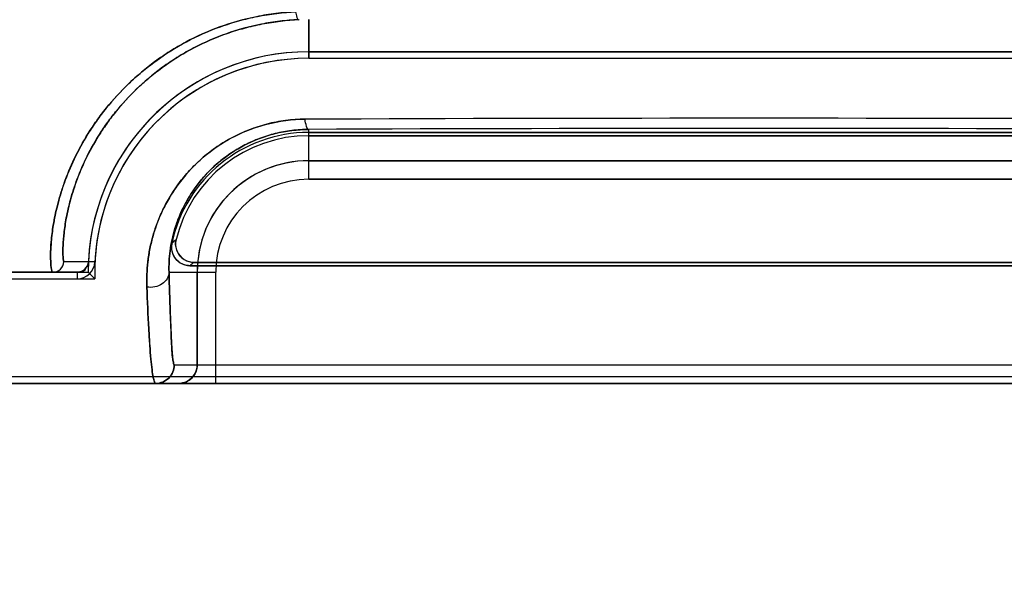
# Model space of a CAD drawing. Header units: millimetres. Extents: x 0 to 297, y 0 to 210.
# Tile 316 of 405: x 242.1681 to 242.3008, y 156.6153 to 156.6905. Entities that reach past the tile are written whole.
import ezdxf

# ---------------------------------------------------------------- set-up
doc = ezdxf.new("R2010")
doc.units = ezdxf.units.MM
doc.header["$LTSCALE"] = 16.335
doc.layers.get('0').update_dxf_attribs({"linetype": 'CONTINUOUS'})
for name, color, linetype in [('AXES_REF', 7, 'CONTINUOUS'), ('INTFCLR_1', 7, 'CONTINUOUS'), ('INTFCLR_72935', 7, 'CONTINUOUS')]:
    doc.layers.add(name, color=color, linetype=linetype)

msp = doc.modelspace()

# ---------------------------------------------------------------- linework, layer by layer
at = {"color": 7, "linetype": 'Continuous'}
for radius in [4.8479140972, 4.8475, 4.8164570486]:
    msp.add_circle((241.5069109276, 154.9564782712), radius, dxfattribs=at)
msp.add_arc((241.5069109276, 154.9564782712), 4.8, 278.2771290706, 261.7228709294, dxfattribs=at)
at = {"layer": 'AXES_REF', "color": 9, "linetype": 'Continuous'}
msp.add_circle((241.5069109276, 154.9564782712), 2.9642884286, dxfattribs=at)
at = {"layer": 'AXES_REF', "color": 7, "linetype": 'Continuous'}
msp.add_arc((241.5069109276, 154.9564782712), 4.91, 113.0826119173, 66.9173880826, dxfattribs=at)
at = {"layer": 'AXES_REF', "color": 9, "linetype": 'Continuous'}
msp.add_arc((241.5069109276, 154.9564782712), 4.4222561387, 94.4118118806, 85.5881881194, dxfattribs=at)
at = {"layer": 'INTFCLR_1', "color": 9, "linetype": 'Continuous'}
for p, q in [((242.2070507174, 156.6905757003), (242.2070507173, 156.6853299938)), ((242.2070507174, 156.6690144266), (242.2070507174, 156.6757431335)), ((242.3270507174, 156.6715140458), (242.2070507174, 156.6715140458)), ((242.2070507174, 156.6690144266), (242.3270507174, 156.6690144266)), ((242.1740523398, 156.6579060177), (242.1773445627, 156.6578991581)), ((242.1782251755, 156.6578567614), (242.1773445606, 156.6578991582)), ((242.175845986, 156.6564711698), (242.0562747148, 156.6564711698)), ((242.1758460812, 156.6564711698), (242.17584603, 156.6555895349)), ((242.1882172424, 156.6564711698), (242.1945074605, 156.6564711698)), ((242.1920078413, 156.6564711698), (242.1920078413, 156.6439711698)), ((242.1945074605, 156.6414711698), (242.1945074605, 156.6564711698)), ((242.1889125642, 156.6439711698), (242.3451888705, 156.6439711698)), ((242.4778262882, 156.6414711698), (242.0562751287, 156.6414711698))]:
    msp.add_line(p, q, dxfattribs=at)
at = {"layer": 'INTFCLR_1', "color": 6, "linetype": 'Continuous'}
for p, q in [((242.3270507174, 156.6862116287), (242.2070507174, 156.6862116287)), ((242.2070507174, 156.6853299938), (242.3270507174, 156.6853299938)), ((242.2070507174, 156.6753299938), (242.3270507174, 156.6753299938)), ((242.3270507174, 156.6748925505), (242.2070507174, 156.6748925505)), ((242.343067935, 156.6573528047), (242.1910334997, 156.6573528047)), ((242.1915820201, 156.657790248), (242.3425194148, 156.657790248)), ((242.0508007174, 156.6555895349), (242.1758460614, 156.6555895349)), ((242.4778267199, 156.6423528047), (242.0562747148, 156.6423528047))]:
    msp.add_line(p, q, dxfattribs=at)
at = {"layer": 'INTFCLR_1', "color": 7, "linetype": 'Continuous'}
for points in [[(242.1773445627, 156.6578991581), (242.177336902, 156.657803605), (242.1773232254, 156.6577091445), (242.1773036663, 156.6576161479), (242.1772784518, 156.6575252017), (242.177247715, 156.6574364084), (242.1772113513, 156.6573494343), (242.1771693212, 156.657264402), (242.1771218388, 156.6571819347), (242.1770691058, 156.6571024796), (242.1770113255, 156.6570264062), (242.1769486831, 156.6569540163), (242.1768814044, 156.65688563)], [(242.1768814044, 156.65688563), (242.1768516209, 156.6568579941), (242.1768189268, 156.6568293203), (242.176783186, 156.6567998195), (242.1767442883, 156.6567697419), (242.1767020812, 156.6567393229), (242.1766563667, 156.6567087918), (242.1766065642, 156.656678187), (242.17655301, 156.6566481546), (242.1764969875, 156.6566197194), (242.1764394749, 156.6565935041), (242.1763795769, 156.6565692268), (242.1763157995, 156.6565465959), (242.1762477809, 156.6565259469), (242.1761758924, 156.6565078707), (242.1760996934, 156.6564927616), (242.1760191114, 156.6564811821), (242.1759344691, 156.6564737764), (242.175845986, 156.6564711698)]]:
    msp.add_lwpolyline(points, dxfattribs=at)
at = {"layer": 'INTFCLR_1', "color": 6, "linetype": 'Continuous'}
for centre, radius, start, end in [((242.2070507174, 156.6564711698), 0.0297404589, 90.0000000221, 177.2479490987), ((242.2070507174, 156.6564711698), 0.028858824, 89.9999994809, 177.2480125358), ((242.2070507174, 156.6564711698), 0.018858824, 89.9999992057, 168.111084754), ((242.2070507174, 156.6564711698), 0.0184213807, 89.9999997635, 166.1647639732), ((242.1758461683, 156.6579712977), 0.0023817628, 269.9974376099, 357.2436625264)]:
    msp.add_arc(centre, radius, start, end, dxfattribs=at)
at = {"layer": 'INTFCLR_1', "color": 9, "linetype": 'Continuous'}
for centre, radius, start, end in [((242.2669910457, 142.0937259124), 14.583512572, 89.7620658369, 90.2374664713), ((242.2670509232, 141.7472092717), 14.9286544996, 89.7697217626, 90.2302798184), ((242.2070507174, 156.6564711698), 0.0150428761, 90.0000000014, 179.9999999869), ((242.2070507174, 156.6564711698), 0.0125432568, 90.00000024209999, 180.0000000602), ((242.221408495, 156.6251202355), 0.0481478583, 132.0440521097, 132.9598198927), ((242.2170611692, 156.6252787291), 0.0413060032, 128.0856592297, 129.0588526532)]:
    msp.add_arc(centre, radius, start, end, dxfattribs=at)
at = {"layer": 'INTFCLR_1', "color": 7, "linetype": 'Continuous'}
msp.add_arc((242.1758461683, 156.6579712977), 0.0015001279, 269.9966749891, 357.243646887, dxfattribs=at)
at = {"layer": 'INTFCLR_1', "color": 9, "linetype": 'Continuous'}
for points, knots in [([(242.2052741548, 156.6915939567), (242.2043874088, 156.6915530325), (242.2026230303, 156.6914038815), (242.1991822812, 156.6908450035), (242.1950567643, 156.6896879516), (242.1911938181, 156.6879632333), (242.1883317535, 156.6862955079), (242.1856886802, 156.6844961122), (242.1827295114, 156.682005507), (242.180181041, 156.6792189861), (242.1784350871, 156.6769024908), (242.1769391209, 156.6746474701), (242.1754181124, 156.6718640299), (242.174259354, 156.6690706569), (242.1735655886, 156.6669488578), (242.173045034, 156.6650672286), (242.1726061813, 156.6629523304), (242.1723414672, 156.6608586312), (242.1722501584, 156.6592473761), (242.1722452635, 156.65812182), (242.1723098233, 156.6572335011), (242.1723795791, 156.6567803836), (242.1724835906, 156.6564711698), (242.1725539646, 156.6564711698)], [0, 0, 0, 0, 0.04984565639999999, 0.0993063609, 0.1955864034, 0.2894932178, 0.3359887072, 0.3814539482, 0.4689086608, 0.5524835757, 0.5928872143, 0.6317034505, 0.7043587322, 0.7706014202, 0.801198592, 0.829664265, 0.8802021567, 0.9222804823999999, 0.9481976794, 0.9704372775, 0.9863342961, 0.9960483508, 1, 1, 1, 1]), ([(242.2052741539, 156.6915939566), (242.2053051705, 156.691337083), (242.2053623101, 156.6910144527), (242.2055513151, 156.6905450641), (242.2056768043, 156.6905417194)], [0, 0, 0, 0, 0.6733216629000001, 1, 1, 1, 1]), ([(242.2056768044, 156.6905417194), (242.2048320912, 156.6905036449), (242.2031515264, 156.6903645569), (242.1998743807, 156.6898447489), (242.1959450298, 156.6887699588), (242.1922601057, 156.6871664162), (242.189527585, 156.685615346), (242.1870062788, 156.6839434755), (242.1841795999, 156.6816308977), (242.1817372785, 156.679039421), (242.1800594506, 156.6768855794), (242.1786212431, 156.6747909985), (242.1771518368, 156.6722058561), (242.1760224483, 156.6696087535), (242.1753364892, 156.6676370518), (242.1748180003, 156.6658893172), (242.1743678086, 156.6639267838), (242.1740958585, 156.6621109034), (242.1739780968, 156.6608654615), (242.1739243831, 156.6599954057), (242.1739091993, 156.6592167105), (242.1739206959, 156.6585026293), (242.1739729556, 156.6581702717), (242.1740023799, 156.6579070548), (242.1740523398, 156.6579060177)], [0, 0, 0, 0, 0.0504212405, 0.1004377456, 0.1977142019, 0.2924207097, 0.3392293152, 0.3849396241, 0.4726918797, 0.5563308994, 0.5966842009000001, 0.635405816, 0.7077615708, 0.7736070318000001, 0.8039698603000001, 0.8322052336, 0.8822780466, 0.9239110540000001, 0.9415341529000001, 0.9569574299, 0.9756299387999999, 0.9889568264, 0.9970202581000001, 1, 1, 1, 1]), ([(242.2065488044, 156.677113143), (242.2056730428, 156.6771104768), (242.2039417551, 156.6769937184), (242.2014087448, 156.6765075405), (242.199005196, 156.6757348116), (242.1967579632, 156.674707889), (242.1946925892, 156.6734617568), (242.1922440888, 156.6715835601), (242.1901659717, 156.6693855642), (242.1885117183, 156.6669927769), (242.1871862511, 156.6646132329), (242.1862263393, 156.6621494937), (242.185621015, 156.6596810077), (242.1852523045, 156.6573462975), (242.1851826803, 156.6556035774), (242.1852261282, 156.6544715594)], [0, 0, 0, 0, 0.0757759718, 0.1496710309, 0.2226564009, 0.2936903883, 0.3629880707, 0.4309042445, 0.5602776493, 0.6225012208, 0.682281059, 0.7956567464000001, 0.8498655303, 0.9019795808, 1, 1, 1, 1]), ([(242.2070507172, 156.6757431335), (242.2068909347, 156.675755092), (242.2066575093, 156.6763564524), (242.2065885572, 156.6767785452), (242.2065488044, 156.677113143)], [0, 0, 0, 0, 0.3222760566, 1, 1, 1, 1]), ([(242.2070507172, 156.6757431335), (242.2062819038, 156.6757396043), (242.204762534, 156.6756404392), (242.2025387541, 156.6752244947), (242.2004274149, 156.6745660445), (242.1984524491, 156.6736903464), (242.1966364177, 156.672627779), (242.194484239, 156.6710301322), (242.192651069, 156.6691589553), (242.1911866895, 156.667118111), (242.1900129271, 156.6650955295), (242.1891553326, 156.6629993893), (242.1886076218, 156.6608977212), (242.1882659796, 156.6589147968), (242.1881907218, 156.6574332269), (242.1882172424, 156.6564711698)], [0, 0, 0, 0, 0.07690056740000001, 0.1518542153, 0.2257912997, 0.2976054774, 0.3674917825, 0.4357938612, 0.5653026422, 0.6273116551, 0.6867147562, 0.7989149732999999, 0.8524020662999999, 0.9037346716, 1, 1, 1, 1]), ([(242.1725539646, 156.6564711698), (242.1729265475, 156.6564711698), (242.1737010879, 156.6567730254), (242.1740361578, 156.6575337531), (242.1740523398, 156.6579060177)], [0, 0, 0, 0, 0.4999776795, 1, 1, 1, 1]), ([(242.1882172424, 156.6564711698), (242.1882096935, 156.655864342), (242.1873515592, 156.654578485), (242.1859213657, 156.6543637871), (242.1852261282, 156.6544715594)], [0, 0, 0, 0, 0.4631161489, 1, 1, 1, 1]), ([(242.1889125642, 156.6439711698), (242.188840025, 156.6439718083), (242.1888034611, 156.6443608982), (242.1886204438, 156.6452341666), (242.1885297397, 156.6477151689), (242.1883375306, 156.6515098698), (242.1882615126, 156.6546616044), (242.1882172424, 156.6564711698)], [0, 0, 0, 0, 0.0173533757, 0.0648921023, 0.2544547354, 0.5669894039, 1, 1, 1, 1]), ([(242.1852261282, 156.6544715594), (242.185298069, 156.6525891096), (242.1854116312, 156.6499611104), (242.1856093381, 156.646725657), (242.1857545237, 156.64488012), (242.1858962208, 156.643460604), (242.1860551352, 156.642390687), (242.1861771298, 156.6418343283), (242.1863249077, 156.6414711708), (242.1864128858, 156.6414711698)], [0, 0, 0, 0, 0.4308322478, 0.6012018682, 0.7420615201, 0.8526105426, 0.9315352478, 0.9798793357, 1, 1, 1, 1]), ([(242.1864128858, 156.6414711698), (242.1870506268, 156.6414711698), (242.1883793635, 156.6420046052), (242.1889125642, 156.6433333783), (242.1889125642, 156.6439711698)], [0, 0, 0, 0, 0.4999802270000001, 1, 1, 1, 1]), ([(242.1920078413, 156.6439711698), (242.1920078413, 156.6434011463), (242.1915516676, 156.6420850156), (242.1902124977, 156.6414711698), (242.189508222, 156.6414711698)], [0, 0, 0, 0, 0.447323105, 1, 1, 1, 1])]:
    msp.add_open_spline(points, degree=3, knots=knots, dxfattribs=at)
at = {"layer": 'INTFCLR_1', "color": 6, "linetype": 'Continuous'}
for points, knots in [([(242.1891637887, 156.6608762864), (242.1890348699, 156.6603528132), (242.189121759, 156.6587923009), (242.1906776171, 156.657790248), (242.1915820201, 156.657790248)], [0, 0, 0, 0, 0.3734727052, 1, 1, 1, 1]), ([(242.1910334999, 156.6573528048), (242.1905038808, 156.6573528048), (242.1890388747, 156.6577955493), (242.188413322, 156.6594865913), (242.188596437, 156.6603563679)], [0, 0, 0, 0, 0.373375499, 1, 1, 1, 1])]:
    msp.add_open_spline(points, degree=3, knots=knots, dxfattribs=at)
at = {"layer": 'INTFCLR_72935', "color": 9, "linetype": 'Continuous'}
for p, q in [((242.2070507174, 156.6853299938), (242.2070507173, 156.6905756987)), ((242.2070507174, 156.6690144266), (242.2070507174, 156.6757431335)), ((242.2070507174, 156.6715140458), (242.3270507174, 156.6715140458)), ((242.3270507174, 156.6690144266), (242.2070507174, 156.6690144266)), ((242.1773445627, 156.6578991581), (242.1740523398, 156.6579060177)), ((242.0562747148, 156.6564711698), (242.1758460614, 156.6564711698)), ((242.1882172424, 156.6564711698), (242.1945074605, 156.6564711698)), ((242.1920078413, 156.6439711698), (242.1920078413, 156.6564711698)), ((242.1945074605, 156.6414711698), (242.1945074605, 156.6564711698)), ((242.1889125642, 156.6439711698), (242.3451888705, 156.6439711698)), ((242.0562751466, 156.6414711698), (242.477826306, 156.6414711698))]:
    msp.add_line(p, q, dxfattribs=at)
at = {"layer": 'INTFCLR_72935', "color": 6, "linetype": 'Continuous'}
for p, q in [((242.2070507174, 156.6862116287), (242.3270507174, 156.6862116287)), ((242.2070507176, 156.6853299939), (242.3270507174, 156.6853299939)), ((242.3270507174, 156.6753299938), (242.2070507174, 156.6753299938)), ((242.2070507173, 156.6748925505), (242.3270507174, 156.6748925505)), ((242.1910334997, 156.6573528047), (242.343067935, 156.6573528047)), ((242.3425194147, 156.657790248), (242.1915820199, 156.657790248)), ((242.0508007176, 156.6555895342), (242.1782053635, 156.6555895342)), ((242.1758460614, 156.6564711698), (242.1773102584, 156.6564711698)), ((242.1773102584, 156.6564711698), (242.1782053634, 156.6555895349)), ((242.4778267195, 156.6423528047), (242.0562747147, 156.6423528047))]:
    msp.add_line(p, q, dxfattribs=at)
for radius, start, end in [(0.0297404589, 90.0000000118, 180), (0.028858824, 89.9999994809, 181.7506555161), (0.018858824, 89.9999992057, 168.111084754), (0.0184213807, 90.0000001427, 166.1647639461)]:
    msp.add_arc((242.2070507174, 156.6564711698), radius, start, end, dxfattribs=at)
at = {"layer": 'INTFCLR_72935', "color": 9, "linetype": 'Continuous'}
for centre, radius, start, end in [((242.2670504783, 142.0810058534), 14.596233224, 89.76250457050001, 90.2374935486), ((242.2670505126, 141.7475087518), 14.9283550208, 89.7697155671, 90.23028286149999), ((242.2070507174, 156.6564711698), 0.0150428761, 90.0000000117, 180.0000000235), ((242.2070507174, 156.6564711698), 0.0125432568, 90.00000024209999, 180.0000000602), ((242.2214085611, 156.6251201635), 0.0481479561, 132.0440530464, 132.9598189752), ((242.2170611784, 156.6252787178), 0.0413060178, 128.0856596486, 129.0588527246)]:
    msp.add_arc(centre, radius, start, end, dxfattribs=at)
for points, knots in [([(242.1725539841, 156.6564711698), (242.1724917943, 156.6564711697), (242.1723903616, 156.6567299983), (242.1722758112, 156.6574260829), (242.1722263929, 156.6588201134), (242.172326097, 156.6607177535), (242.1726068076, 156.6629664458), (242.1730501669, 156.6650875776), (242.1735727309, 156.6669749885), (242.174270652, 156.6690990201), (242.1754336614, 156.6718984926), (242.1769633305, 156.6746888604), (242.1784658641, 156.6769467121), (242.1802188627, 156.6792636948), (242.1822447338, 156.6814716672), (242.1845303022, 156.683521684), (242.1870573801, 156.6854976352), (242.1905523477, 156.6876858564), (242.19437919, 156.6893795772), (242.1976249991, 156.6904082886), (242.2010024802, 156.6912084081), (242.2036065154, 156.6915211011), (242.2053525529, 156.6915974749)], [0, 0, 0, 0, 0.0034870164, 0.0118336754, 0.04415514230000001, 0.0775182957, 0.1198492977, 0.1705469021, 0.1990279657, 0.229599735, 0.2958708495, 0.3686801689, 0.4076253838, 0.4478581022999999, 0.5315081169, 0.5750997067, 0.6199053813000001, 0.7112506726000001, 0.8055081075, 0.8536803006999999, 0.9020051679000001, 1, 1, 1, 1]), ([(242.1740523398, 156.6579060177), (242.1740020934, 156.657907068), (242.1739730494, 156.6581718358), (242.1739203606, 156.6585046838), (242.1739093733, 156.6592174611), (242.1739243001, 156.6599925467), (242.1739777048, 156.6608602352), (242.1740955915, 156.6621104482), (242.1743693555, 156.6639366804), (242.174822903, 156.6659087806), (242.1753442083, 156.6676610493), (242.1760328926, 156.6696353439), (242.1771674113, 156.6722376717), (242.1786447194, 156.6748294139), (242.180089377, 156.6769264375), (242.1817733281, 156.6790811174), (242.18371365, 156.6811329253), (242.185897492, 156.6830370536), (242.1883131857, 156.6848748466), (242.1916506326, 156.6869095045), (242.1952972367, 156.6884825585), (242.1983893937, 156.6894386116), (242.201608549, 156.6901828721), (242.2040884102, 156.6904737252), (242.2057514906, 156.6905450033)], [0, 0, 0, 0, 0.0029924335, 0.0110810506, 0.0243872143, 0.0429189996, 0.058213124, 0.075889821, 0.1177726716, 0.1680040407, 0.1962529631, 0.2265902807, 0.2924638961, 0.3649744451, 0.4038241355, 0.4440064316, 0.5277225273, 0.5714340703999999, 0.6164230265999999, 0.7083280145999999, 0.8033909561, 0.8520432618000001, 0.9008856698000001, 1, 1, 1, 1]), ([(242.185226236, 156.654471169), (242.185183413, 156.6555996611), (242.1852750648, 156.6579526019), (242.1858664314, 156.66089831), (242.186675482, 156.6633044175), (242.1877733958, 156.6658034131), (242.1892728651, 156.6682162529), (242.1911594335, 156.67043782), (242.1933915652, 156.6725718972), (242.1960354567, 156.6743777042), (242.1989900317, 156.6757293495), (242.2022295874, 156.6767732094), (242.2048140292, 156.6771063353), (242.2065486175, 156.677113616)], [0, 0, 0, 0, 0.09775563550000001, 0.2029250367, 0.2588450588, 0.3172344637, 0.4389454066, 0.5029545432, 0.5691549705, 0.7058660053, 0.7774395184, 0.8498480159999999, 1, 1, 1, 1]), ([(242.2070507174, 156.6757431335), (242.2068909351, 156.675755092), (242.2066574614, 156.6763566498), (242.2065883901, 156.6767788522), (242.2065486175, 156.677113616)], [0, 0, 0, 0, 0.3221674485, 1, 1, 1, 1]), ([(242.1882172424, 156.6564711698), (242.1881907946, 156.6574301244), (242.1882918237, 156.6594321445), (242.1888318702, 156.6619347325), (242.1895557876, 156.6639794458), (242.1905343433, 156.6661088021), (242.1918625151, 156.6681624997), (242.1935248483, 156.6700517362), (242.1954947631, 156.6718724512), (242.1978208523, 156.6734098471), (242.2004142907, 156.6745608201), (242.2032615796, 156.6754516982), (242.2055281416, 156.6757361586), (242.2070507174, 156.6757431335)], [0, 0, 0, 0, 0.09599593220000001, 0.1996687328, 0.2549381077, 0.31278879, 0.4339071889, 0.4978765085, 0.5642419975, 0.7019326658, 0.7742893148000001, 0.8476392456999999, 1, 1, 1, 1]), ([(242.1725539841, 156.6564711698), (242.1729265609, 156.6564711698), (242.1737010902, 156.656773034), (242.1740361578, 156.6575337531), (242.1740523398, 156.6579060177)], [0, 0, 0, 0, 0.4999736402, 1, 1, 1, 1]), ([(242.1882172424, 156.6564711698), (242.1882096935, 156.6558643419), (242.1873515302, 156.6545786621), (242.1859214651, 156.654363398), (242.185226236, 156.654471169)], [0, 0, 0, 0, 0.4631192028, 1, 1, 1, 1]), ([(242.1882172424, 156.6564711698), (242.1882616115, 156.6546581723), (242.1883321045, 156.6521274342), (242.1884411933, 156.649283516), (242.1885020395, 156.6479749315), (242.1885559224, 156.6469201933), (242.1886283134, 156.6458812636), (242.1886970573, 156.6448368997), (242.1888039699, 156.6443601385), (242.188840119, 156.6439718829), (242.1889125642, 156.6439711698)], [0, 0, 0, 0, 0.433822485, 0.6057424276, 0.6805165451, 0.7475306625, 0.8573118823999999, 0.9353819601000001, 0.9826693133, 1, 1, 1, 1]), ([(242.186412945, 156.6414711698), (242.1863250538, 156.6414711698), (242.1861777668, 156.6418328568), (242.1860562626, 156.6423854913), (242.1858981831, 156.6434463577), (242.1857562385, 156.6448603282), (242.1856109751, 156.6467065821), (242.1854122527, 156.6499505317), (242.185297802, 156.6525852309), (242.185226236, 156.654471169)], [0, 0, 0, 0, 0.0201014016, 0.06819138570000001, 0.1464099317, 0.2559562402, 0.3972438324, 0.5683606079, 1, 1, 1, 1]), ([(242.1889125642, 156.6439711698), (242.1889125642, 156.6433333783), (242.1883793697, 156.6420046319), (242.1870506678, 156.6414711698), (242.186412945, 156.6414711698)], [0, 0, 0, 0, 0.5000269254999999, 1, 1, 1, 1]), ([(242.189508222, 156.6414711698), (242.1900781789, 156.6414711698), (242.1913942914, 156.6419275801), (242.1920078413, 156.6432668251), (242.1920078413, 156.6439711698)], [0, 0, 0, 0, 0.4472700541, 1, 1, 1, 1])]:
    msp.add_open_spline(points, degree=3, knots=knots, dxfattribs=at)
at = {"layer": 'INTFCLR_72935', "color": 6, "linetype": 'Continuous'}
for points, knots in [([(242.1915820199, 156.657790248), (242.1910429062, 156.657790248), (242.1895484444, 156.6582477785), (242.188947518, 156.6599981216), (242.1891637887, 156.6608762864)], [0, 0, 0, 0, 0.3734722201, 1, 1, 1, 1]), ([(242.188596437, 156.6603563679), (242.1884873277, 156.6598381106), (242.1886187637, 156.6583133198), (242.190144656, 156.6573528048), (242.1910334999, 156.6573528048)], [0, 0, 0, 0, 0.373374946, 1, 1, 1, 1])]:
    msp.add_open_spline(points, degree=3, knots=knots, dxfattribs=at)
msp.add_open_spline([(242.1758460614, 156.6564711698), (242.1763040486, 156.6564711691), (242.1770455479, 156.6566428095), (242.1770675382, 156.6571002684)], degree=3, dxfattribs=at)

doc.saveas('drawing.dxf')
